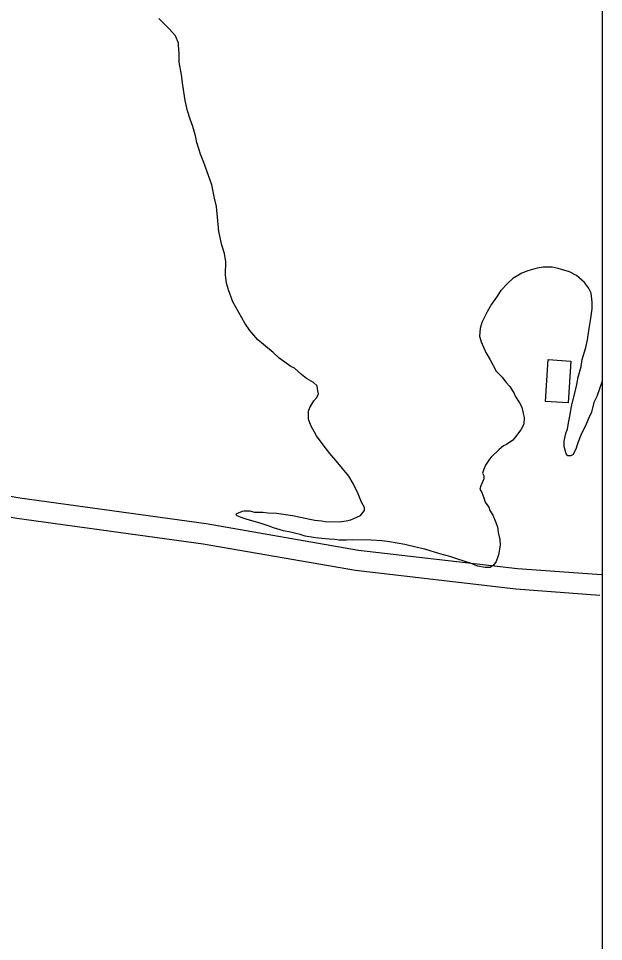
# Model space of a CAD drawing. Extents: x 3250478 to 3288318, y 788638 to 816472.
# Drawn here: x 3285214 to 3286073, y 807241 to 808596 of the extents above; entities that cross this region are included whole.
import ezdxf

# ---------------------------------------------------------------- set-up
doc = ezdxf.new("R2010")
doc.units = 0
for name, color, linetype in [('V-BLDG-OTLN', 7, 'Continuous'), ('V-GRID-FRAM', 7, 'Continuous'), ('V-ROAD-CNTR', 7, 'Continuous'), ('V-SITE-VEGE', 7, 'Continuous')]:
    doc.layers.add(name, color=color, linetype=linetype)

msp = doc.modelspace()

# ---------------------------------------------------------------- linework, layer by layer
at = {"layer": 'V-BLDG-OTLN'}
msp.add_lwpolyline([(3286024.5, 808093.4), (3286020.6, 808031.9), (3285987.4, 808034), (3285991.3, 808095.6)], close=True, dxfattribs=at)
at = {"layer": 'V-GRID-FRAM'}
msp.add_lwpolyline([(3254649.6, 812209.1), (3286070.1, 812200), (3286072.7, 794013.5), (3254636.4, 794022.7), (3254649.6, 812209.1)], dxfattribs=at)
at = {"layer": 'V-ROAD-CNTR'}
for points in [[(3284824.3, 807968.3), (3284896.6, 807938.2), (3285010.6, 807927.9), (3285215.7, 807892.5), (3285489.2, 807854.9), (3285712.8, 807816), (3285946.5, 807789), (3286069.6, 807779.9)], [(3284812.8, 807940.6), (3284889.3, 807908.8), (3285006.7, 807898.1), (3285211.1, 807862.8), (3285484.6, 807825.2), (3285708.5, 807786.3), (3285943.7, 807759.1), (3286067.3, 807749.9)]]:
    msp.add_lwpolyline(points, dxfattribs=at)
at = {"layer": 'V-SITE-VEGE'}
for p, q in [((3286070.5, 809149.5), (3286070.7, 808064)), ((3285435, 808581), (3285419.6, 808596.3)), ((3285444.1, 808570.9), (3285435, 808581)), ((3285448.5, 808559.9), (3285444.1, 808570.9)), ((3285448.5, 808557), (3285448.5, 808559.9)), ((3285449.4, 808544.8), (3285448.5, 808557)), ((3285449.7, 808532.1), (3285449.4, 808544.8)), ((3285452.9, 808513.5), (3285449.7, 808532.1)), ((3285454.9, 808498.4), (3285452.9, 808513.5)), ((3285458.6, 808475.7), (3285454.9, 808498.4)), ((3285461.8, 808460.6), (3285458.6, 808475.7)), ((3285465.6, 808448.4), (3285461.8, 808460.6)), ((3285469.5, 808437.9), (3285465.6, 808448.4)), ((3285473.3, 808423.9), (3285469.5, 808437.9)), ((3285475.4, 808414.1), (3285473.3, 808423.9)), ((3285480.9, 808397.2), (3285475.4, 808414.1)), ((3285485.9, 808384.9), (3285480.9, 808397.2)), ((3285497.5, 808352.3), (3285485.9, 808384.9)), ((3285501.2, 808332.5), (3285497.5, 808352.3)), ((3285504.4, 808320.3), (3285501.2, 808332.5)), ((3285507.8, 808283.8), (3285504.4, 808320.3)), ((3285512.1, 808263.4), (3285507.8, 808283.8)), ((3285515.9, 808251.2), (3285512.1, 808263.4)), ((3285518, 808239), (3285515.9, 808251.2)), ((3285517.7, 808219.9), (3285518, 808239)), ((3285519.2, 808207.7), (3285517.7, 808219.9)), ((3285952.5, 808222.5), (3285939.7, 808214.7)), ((3285961.3, 808225.8), (3285952.5, 808222.5)), ((3285975.3, 808229.6), (3285961.3, 808225.8)), ((3285984, 808231.2), (3285975.3, 808229.6)), ((3285997.3, 808231), (3285984, 808231.2)), ((3286005.9, 808229.1), (3285997.3, 808231)), ((3286022.6, 808224.2), (3286005.9, 808229.1)), ((3286033, 808218.8), (3286022.6, 808224.2)), ((3286044.9, 808208.7), (3286033, 808218.8)), ((3285521.9, 808197.8), (3285519.2, 808207.7)), ((3285932, 808207.8), (3285922, 808197)), ((3285939.7, 808214.7), (3285932, 808207.8)), ((3286050.6, 808201.1), (3286044.9, 808208.7)), ((3285528.5, 808180.3), (3285521.9, 808197.8)), ((3285922, 808197), (3285915.4, 808187.3)), ((3286054.5, 808192.9), (3286050.6, 808201.1)), ((3286056, 808180.1), (3286054.5, 808192.9)), ((3285545.9, 808148.8), (3285528.5, 808180.3)), ((3285915.4, 808187.3), (3285908.3, 808177)), ((3286055.8, 808170.3), (3286056, 808180.1)), ((3285901.7, 808165.5), (3285893.9, 808150)), ((3285908.3, 808177), (3285901.7, 808165.5)), ((3286053.8, 808153), (3286055.8, 808170.3)), ((3286051.8, 808141.4), (3286053.8, 808153)), ((3285553.3, 808138.2), (3285545.9, 808148.8)), ((3285565.2, 808124.7), (3285553.3, 808138.2)), ((3285891.5, 808141.4), (3285890.7, 808129.8)), ((3285893.9, 808150), (3285891.5, 808141.4)), ((3286049.2, 808124.7), (3286051.8, 808141.4)), ((3285573.2, 808117.6), (3285565.2, 808124.7)), ((3285890.7, 808129.8), (3285892.8, 808121.7)), ((3286046.7, 808113.1), (3286049.2, 808124.7)), ((3285587.4, 808105.8), (3285573.2, 808117.6)), ((3285892.8, 808121.7), (3285900.1, 808105.9)), ((3286041.2, 808095.9), (3286046.7, 808113.1)), ((3285596.5, 808097.5), (3285587.4, 808105.8)), ((3285613.7, 808085.6), (3285596.5, 808097.5)), ((3285900.1, 808105.9), (3285905.7, 808096)), ((3285618.9, 808083.2), (3285613.7, 808085.6)), ((3285629.1, 808073.7), (3285618.9, 808083.2)), ((3285905.7, 808096), (3285915.2, 808078.4)), ((3286035.5, 808069.9), (3286039.8, 808085.5)), ((3286039.8, 808085.5), (3286041.2, 808095.9)), ((3285636.5, 808067.8), (3285629.1, 808073.7)), ((3285915.2, 808078.4), (3285923.7, 808069.6)), ((3285923.7, 808069.6), (3285929.4, 808062.6)), ((3286033.6, 808059), (3286035.5, 808069.9)), ((3285646.8, 808061.8), (3285636.5, 808067.8)), ((3285652, 808057.1), (3285646.8, 808061.8)), ((3285653, 808049.6), (3285652, 808057.1)), ((3285929.4, 808062.6), (3285935.1, 808056.1)), ((3285935.1, 808056.1), (3285941.3, 808045.6)), ((3286030.4, 808046.3), (3286033.6, 808059)), ((3286070.7, 808064), (3286062.8, 808041.6)), ((3285651.7, 808039.8), (3285654.1, 808045.5)), ((3285654.1, 808045.5), (3285653, 808049.6)), ((3285941.3, 808045.6), (3285942.9, 808042.1)), ((3286025.5, 808027.3), (3286030.4, 808046.3)), ((3285641.6, 808025.5), (3285647.5, 808035.2)), ((3285647.5, 808035.2), (3285651.7, 808039.8)), ((3285942.9, 808042.1), (3285949.1, 808032.1)), ((3285949.1, 808032.1), (3285952.5, 808025.7)), ((3286058.6, 808032.5), (3286054.8, 808018.6)), ((3286062.8, 808041.6), (3286058.6, 808032.5)), ((3285639.5, 808008.1), (3285639.7, 808019.7)), ((3285639.7, 808019.7), (3285641.6, 808025.5)), ((3285952.5, 808025.7), (3285954.6, 808016.4)), ((3285954.6, 808016.4), (3285956.3, 808010.5)), ((3286021.6, 808005.3), (3286023.5, 808015.1)), ((3286023.5, 808015.1), (3286025.5, 808027.3)), ((3286054.8, 808018.6), (3286051.2, 808010)), ((3285642.8, 807998.8), (3285639.5, 808008.1)), ((3285956.3, 808010.5), (3285955.5, 808000.7)), ((3286019.7, 807993.8), (3286021.6, 808005.3)), ((3286051.2, 808010), (3286047, 808000.8)), ((3285651.2, 807983.6), (3285642.8, 807998.8)), ((3285951.3, 807992.7), (3285943.6, 807982.4)), ((3285955.5, 808000.7), (3285951.3, 807992.7)), ((3286017.2, 807986.9), (3286019.7, 807993.8)), ((3286047, 808000.8), (3286039.2, 807984.7)), ((3285660.8, 807970.7), (3285651.2, 807983.6)), ((3285939.5, 807977.3), (3285930.1, 807971.1)), ((3285943.6, 807982.4), (3285939.5, 807977.3)), ((3286014.7, 807975.9), (3286017.2, 807986.9)), ((3286015.1, 807967.8), (3286014.7, 807975.9)), ((3286039.2, 807984.7), (3286034.9, 807973.2)), ((3285671, 807957.8), (3285660.8, 807970.7)), ((3285919.5, 807963.7), (3285907.7, 807952.4)), ((3285926, 807968.8), (3285919.5, 807963.7)), ((3285930.1, 807971.1), (3285926, 807968.8)), ((3286017.8, 807957.3), (3286015.1, 807967.8)), ((3286031.9, 807964), (3286027.7, 807956)), ((3286034.9, 807973.2), (3286031.9, 807964)), ((3285682.4, 807944.2), (3285671, 807957.8)), ((3285905.4, 807949.5), (3285899.4, 807940.4)), ((3285907.7, 807952.4), (3285905.4, 807949.5)), ((3286020.1, 807954.4), (3286017.8, 807957.3)), ((3286024.2, 807954.3), (3286020.1, 807954.4)), ((3286027.7, 807956), (3286024.2, 807954.3)), ((3285698.8, 807924.3), (3285682.4, 807944.2)), ((3285897, 807934.6), (3285895.2, 807928.8)), ((3285899.4, 807940.4), (3285897, 807934.6)), ((3285705, 807913.7), (3285698.8, 807924.3)), ((3285896.8, 807920.7), (3285892.5, 807910.4)), ((3285895.2, 807928.8), (3285896.8, 807924.8)), ((3285896.8, 807924.8), (3285896.8, 807920.7)), ((3285712.2, 807898.6), (3285705, 807913.7)), ((3285892.5, 807910.4), (3285891.3, 807905.2)), ((3285717.2, 807886.3), (3285712.2, 807898.6)), ((3285891.3, 807905.2), (3285894.1, 807900.5)), ((3285894.1, 807900.5), (3285896.8, 807892.9)), ((3285721.7, 807878.7), (3285717.2, 807886.3)), ((3285896.8, 807892.9), (3285899, 807886.5)), ((3285899, 807886.5), (3285904.1, 807878.9)), ((3285532.8, 807868.2), (3285534, 807869.9)), ((3285534.5, 807866.4), (3285532.8, 807868.2)), ((3285534, 807869.9), (3285542.7, 807873.2)), ((3285542, 807863.4), (3285534.5, 807866.4)), ((3285542.7, 807873.2), (3285545, 807873.8)), ((3285545, 807873.8), (3285552.6, 807873.6)), ((3285552.6, 807873.6), (3285560.1, 807871.8)), ((3285560.1, 807871.8), (3285572.2, 807871.5)), ((3285572.2, 807871.5), (3285579.7, 807870.8)), ((3285579.7, 807870.8), (3285592.5, 807870)), ((3285592.5, 807870), (3285616.1, 807866.7)), ((3285616.1, 807866.7), (3285627.7, 807864.2)), ((3285710.5, 807864.4), (3285715.7, 807866.6)), ((3285715.7, 807866.6), (3285721.6, 807874.1)), ((3285721.6, 807874.1), (3285721.7, 807878.7)), ((3285904.1, 807878.9), (3285905.8, 807874.2)), ((3285905.8, 807874.2), (3285910.3, 807867.2)), ((3285910.3, 807867.2), (3285912.5, 807861.4)), ((3285549.4, 807860.9), (3285542, 807863.4)), ((3285561.5, 807857.3), (3285549.4, 807860.9)), ((3285570.2, 807854.8), (3285561.5, 807857.3)), ((3285581.7, 807851.1), (3285570.2, 807854.8)), ((3285627.7, 807864.2), (3285641.5, 807861.6)), ((3285641.5, 807861.6), (3285649, 807859.7)), ((3285649, 807859.7), (3285658.8, 807859)), ((3285658.8, 807859), (3285664, 807857.7)), ((3285664, 807857.7), (3285684.3, 807857.4)), ((3285684.3, 807857.4), (3285694.7, 807858.9)), ((3285694.7, 807858.9), (3285701.7, 807860.5)), ((3285701.7, 807860.5), (3285710.5, 807864.4)), ((3285912.5, 807861.4), (3285916.9, 807850.3)), ((3285588, 807848.7), (3285581.7, 807851.1)), ((3285603, 807844.3), (3285588, 807848.7)), ((3285612.8, 807842.4), (3285603, 807844.3)), ((3285619.1, 807840.6), (3285612.8, 807842.4)), ((3285627.2, 807838.7), (3285619.1, 807840.6)), ((3285916.9, 807850.3), (3285917.9, 807841.6)), ((3285917.9, 807841.6), (3285920.6, 807831.7)), ((3285634.7, 807836.3), (3285627.2, 807838.7)), ((3285646.8, 807834.3), (3285634.7, 807836.3)), ((3285654.3, 807833.6), (3285646.8, 807834.3)), ((3285664.1, 807832.3), (3285654.3, 807833.6)), ((3285669.9, 807832.1), (3285664.1, 807832.3)), ((3285678, 807831.4), (3285669.9, 807832.1)), ((3285684.4, 807830.7), (3285678, 807831.4)), ((3285695.4, 807830.5), (3285684.4, 807830.7)), ((3285704.1, 807831), (3285695.4, 807830.5)), ((3285731.3, 807830.5), (3285704.1, 807831)), ((3285747.5, 807829.6), (3285731.3, 807830.5)), ((3285758.5, 807828.2), (3285747.5, 807829.6)), ((3285781, 807824.4), (3285758.5, 807828.2)), ((3285920.6, 807831.7), (3285921.1, 807823)), ((3285798.8, 807820), (3285781, 807824.4)), ((3285810.4, 807817.5), (3285798.8, 807820)), ((3285832.2, 807810.7), (3285810.4, 807817.5)), ((3285921.1, 807823), (3285918.5, 807809.2)), ((3285847.2, 807806.4), (3285832.2, 807810.7)), ((3285858.7, 807802.7), (3285847.2, 807806.4)), ((3285877.2, 807796.6), (3285858.7, 807802.7)), ((3285914.8, 807799.4), (3285911.3, 807793.7)), ((3285918.5, 807809.2), (3285914.8, 807799.4)), ((3285887.5, 807792.3), (3285877.2, 807796.6)), ((3285899, 807790.4), (3285887.5, 807792.3)), ((3285906, 807790.3), (3285899, 807790.4)), ((3285911.3, 807793.7), (3285906, 807790.3))]:
    msp.add_line(p, q, dxfattribs=at)

doc.saveas('drawing.dxf')
